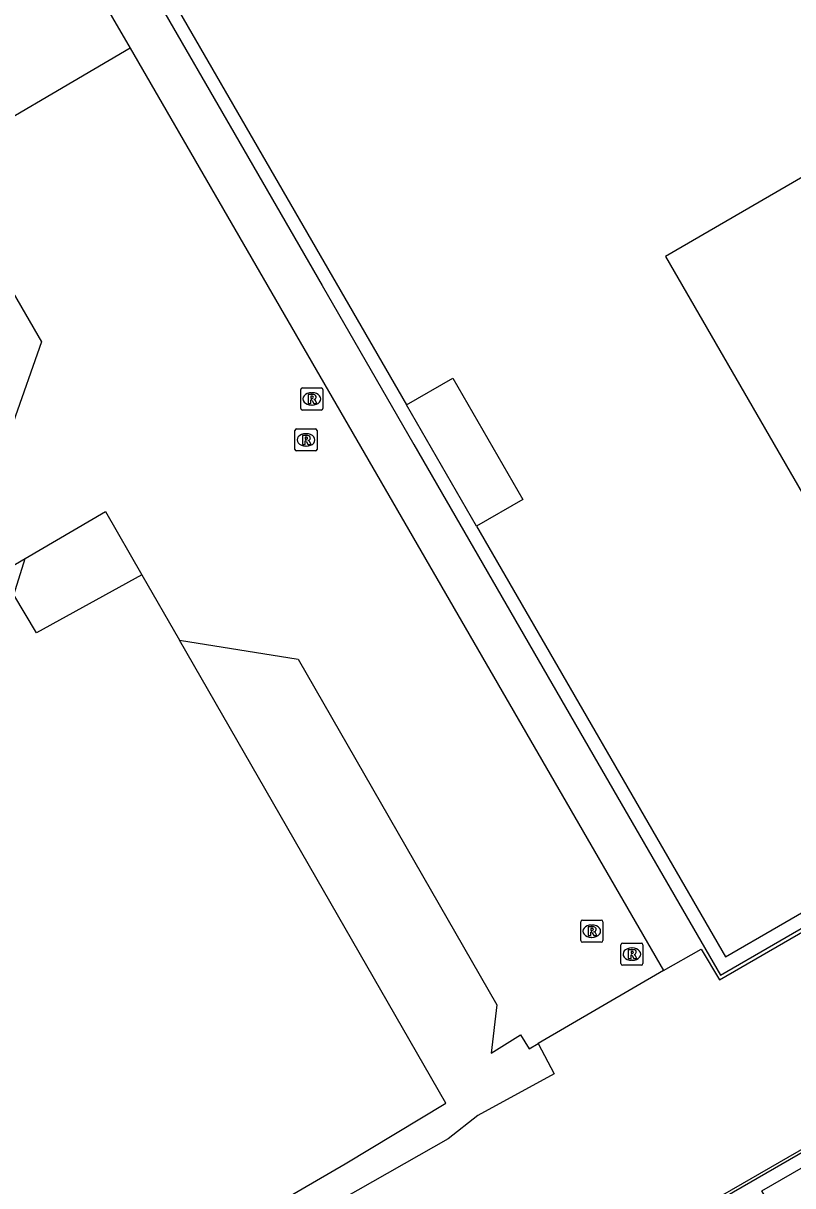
# Model space of a CAD drawing. Extents: x 155018 to 156648, y 383980 to 385733.
# Drawn here: x 155973.9 to 156008.6, y 384890.5 to 384943.1 of the extents above; entities that cross this region are included whole.
import ezdxf

# ---------------------------------------------------------------- set-up
doc = ezdxf.new("R2010")
doc.units = 0
for name, color, linetype in [('IMGEO_Lijnafwatering', 7, 'Continuous'), ('IMGEO_Pand', 7, 'Continuous'), ('IMGEO_Parkeervlak_gesloten', 7, 'Continuous'), ('IMGEO_Rijbaan_lokaal_gesloten', 7, 'Continuous'), ('IMGEO_Rijbaan_lokaal_open', 7, 'Continuous'), ('IMGEO_Rioolput', 7, 'Continuous'), ('IMGEO_Voetpad_gesloten', 7, 'Continuous'), ('IMGEO_Voetpad_open', 7, 'Continuous')]:
    doc.layers.add(name, color=color, linetype=linetype)

msp = doc.modelspace()

# ---------------------------------------------------------------- linework, layer by layer
at = {"layer": 'IMGEO_Lijnafwatering'}
for points in [[(155976.969, 384949.257), (155983.206, 384938.454), (155987.363, 384931.252)], [(155987.363, 384931.252), (155991.521, 384924.051), (155997.757, 384913.248)], [(155997.757, 384913.248), (155999.836, 384909.647), (156005.377, 384900.049), (156010.178, 384902.83)], [(156014.633, 384895.249), (156001.302, 384887.546), (155996.858, 384884.979)]]:
    msp.add_lwpolyline(points, dxfattribs=at)
at = {"layer": 'IMGEO_Pand'}
for points in [[(155971.756, 384965.511), (155969.134, 384963.992), (155991.187, 384925.849)], [(156029.096, 384914.462), (156021.332, 384927.645), (156017.667, 384933.972), (156014.565, 384939.327), (156002.887, 384932.567), (156009.646, 384920.869), (156017.206, 384907.579)], [(155991.187, 384925.849), (155993.282, 384927.061), (155996.441, 384921.574), (155994.346, 384920.363)], [(155994.346, 384920.363), (156005.605, 384900.893), (156010.399, 384903.656), (156014.335, 384905.924), (156017.206, 384907.579)], [(155996.821, 384884.308), (156002.181, 384887.356), (156003.544, 384885.006), (156008.617, 384887.934), (156007.252, 384890.298), (156015.467, 384895.04), (156019.378, 384897.297), (156041.409, 384910.017)]]:
    msp.add_lwpolyline(points, dxfattribs=at)
at = {"layer": 'IMGEO_Parkeervlak_gesloten'}
for points in [[(155979.219, 384918.159), (155974.453, 384915.535), (155973.423, 384917.252), (155973.946, 384918.903)], [(155975.569, 384880.749), (155974.085, 384883.194), (155988.415, 384891.527), (155992.967, 384894.263), (155980.921, 384915.2)]]:
    msp.add_lwpolyline(points, dxfattribs=at)
at = {"layer": 'IMGEO_Rijbaan_lokaal_gesloten'}
for points in [[(156002.81, 384900.264), (156004.508, 384901.232), (156005.328, 384899.852), (156010.159, 384902.636), (156014.432, 384895.282), (155993.943, 384883.464), (156005.916, 384862.665), (156018.236, 384869.793), (156022.422, 384862.367)], [(156002.81, 384900.264), (155997.133, 384896.963)], [(155997.133, 384896.963), (155997.854, 384895.599), (155994.407, 384893.715), (155993.069, 384892.655), (155983.572, 384887.264), (155982.48, 384886.602), (155982.301, 384886.448), (155983.278, 384884.804), (155983.874, 384882.97), (155981.889, 384881.625), (155980.413, 384880.626), (155979.235, 384879.828)]]:
    msp.add_lwpolyline(points, dxfattribs=at)
at = {"layer": 'IMGEO_Rijbaan_lokaal_open'}
for points in [[(155978.685, 384941.986), (155969.947, 384936.856), (155970.418, 384936.046), (155971.545, 384934.104), (155974.686, 384928.695), (155973.406, 384925.056), (155970.829, 384923.546)], [(155978.685, 384941.986), (156002.81, 384900.264)], [(155973.946, 384918.903), (155977.57, 384921.025), (155979.219, 384918.159)], [(155967.476, 384915.117), (155973.946, 384918.903)], [(155979.219, 384918.159), (155980.921, 384915.2)], [(155980.921, 384915.2), (155986.287, 384914.351), (155995.27, 384898.709), (155995.013, 384896.531), (155996.334, 384897.354), (155996.735, 384896.732), (155997.133, 384896.963)]]:
    msp.add_lwpolyline(points, dxfattribs=at)
at = {"layer": 'IMGEO_Rioolput'}
for p, q in [((155986.403, 384925.691), (155986.403, 384926.543)), ((155986.478, 384926.617), (155987.33, 384926.617)), ((155987.404, 384926.543), (155987.404, 384925.691)), ((155986.891, 384926.397), (155986.916, 384926.397)), ((155987.33, 384925.617), (155986.478, 384925.617)), ((155986.914, 384925.837), (155986.889, 384925.837)), ((155986.14, 384923.838), (155986.14, 384924.69)), ((155986.215, 384924.764), (155987.067, 384924.764)), ((155986.628, 384924.544), (155986.653, 384924.544)), ((155987.141, 384924.69), (155987.141, 384923.838)), ((155986.651, 384923.984), (155986.626, 384923.984)), ((155987.067, 384923.764), (155986.215, 384923.764)), ((155999.059, 384901.619), (155999.059, 384902.471)), ((155999.134, 384902.545), (155999.986, 384902.545)), ((155999.547, 384902.325), (155999.572, 384902.325)), ((156000.06, 384902.471), (156000.06, 384901.619)), ((155999.57, 384901.765), (155999.545, 384901.765)), ((155999.986, 384901.545), (155999.134, 384901.545)), ((156000.874, 384900.583), (156000.874, 384901.435)), ((156000.949, 384901.509), (156001.801, 384901.509)), ((156001.362, 384901.289), (156001.387, 384901.289)), ((156001.875, 384901.435), (156001.875, 384900.583)), ((156001.385, 384900.729), (156001.36, 384900.729)), ((156001.801, 384900.509), (156000.949, 384900.509))]:
    msp.add_line(p, q, dxfattribs=at)
for points in [[(155986.403, 384925.691), (155986.403, 384926.543)], [(155986.478, 384926.617), (155987.33, 384926.617)], [(155987.404, 384926.543), (155987.404, 384925.691)], [(155986.992, 384926.315), (155986.74, 384926.317), (155986.74, 384925.917)], [(155986.74, 384925.917), (155986.864, 384925.917), (155986.864, 384926.079), (155986.875, 384926.079)], [(155986.918, 384926.236), (155986.864, 384926.236), (155986.864, 384926.155)], [(155986.864, 384926.155), (155986.916, 384926.155)], [(155986.922, 384926.05), (155986.993, 384925.917), (155987.133, 384925.917), (155987.068, 384926.043)], [(155987.33, 384925.617), (155986.478, 384925.617)], [(155986.14, 384923.838), (155986.14, 384924.69)], [(155986.215, 384924.764), (155987.067, 384924.764)], [(155986.729, 384924.462), (155986.477, 384924.464), (155986.477, 384924.064)], [(155986.655, 384924.383), (155986.601, 384924.383), (155986.601, 384924.302)], [(155987.141, 384924.69), (155987.141, 384923.838)], [(155986.477, 384924.064), (155986.601, 384924.064), (155986.601, 384924.226), (155986.612, 384924.226)], [(155986.601, 384924.302), (155986.653, 384924.302)], [(155986.659, 384924.197), (155986.73, 384924.064), (155986.87, 384924.064), (155986.805, 384924.19)], [(155987.067, 384923.764), (155986.215, 384923.764)], [(155999.059, 384901.619), (155999.059, 384902.471)], [(155999.134, 384902.545), (155999.986, 384902.545)], [(156000.06, 384902.471), (156000.06, 384901.619)], [(155999.648, 384902.243), (155999.396, 384902.245), (155999.396, 384901.845)], [(155999.396, 384901.845), (155999.52, 384901.845), (155999.52, 384902.007), (155999.531, 384902.007)], [(155999.574, 384902.164), (155999.52, 384902.164), (155999.52, 384902.083)], [(155999.52, 384902.083), (155999.572, 384902.083)], [(155999.578, 384901.978), (155999.649, 384901.845), (155999.789, 384901.845), (155999.724, 384901.971)], [(155999.986, 384901.545), (155999.134, 384901.545)], [(156000.874, 384900.583), (156000.874, 384901.435)], [(156000.949, 384901.509), (156001.801, 384901.509)], [(156001.875, 384901.435), (156001.875, 384900.583)], [(156001.463, 384901.207), (156001.211, 384901.209), (156001.211, 384900.809)], [(156001.211, 384900.809), (156001.335, 384900.809), (156001.335, 384900.971), (156001.346, 384900.971)], [(156001.389, 384901.128), (156001.335, 384901.128), (156001.335, 384901.047)], [(156001.335, 384901.047), (156001.387, 384901.047)], [(156001.393, 384900.942), (156001.464, 384900.809), (156001.604, 384900.809), (156001.539, 384900.935)], [(156001.801, 384900.509), (156000.949, 384900.509)]]:
    msp.add_lwpolyline(points, dxfattribs=at)
for centre, radius, start, end in [((155986.48, 384926.541), 0.0765, 91.552, 178.448), ((155986.48, 384926.541), 0.0765, 91.552, 178.448), ((155987.328, 384926.541), 0.0765, 1.552, 88.448), ((155987.328, 384926.541), 0.0765, 1.552, 88.448), ((155986.874, 384926.026), 0.0533, 26.0293, 88.6989), ((155986.9, 384926.344), 0.19, 274.7715, 282.9687), ((155986.924, 384926.14), 0.0964, 77.0061, 93.1865), ((155986.938, 384926.197), 0.0378, 276.6634, 79.6772), ((155986.991, 384926.205), 0.109, 350.3612, 89.416), ((155986.989, 384926.205), 0.112, 277.5842, 350.9817), ((155986.973, 384925.99), 0.108, 29.5134, 73.7905), ((155986.48, 384925.693), 0.0765, 181.552, 268.448), ((155986.48, 384925.693), 0.0765, 181.552, 268.448), ((155987.328, 384925.693), 0.0765, 271.552, 358.448), ((155987.328, 384925.693), 0.0765, 271.552, 358.448), ((155986.217, 384924.688), 0.0765, 91.552, 178.448), ((155986.217, 384924.688), 0.0765, 91.552, 178.448), ((155986.661, 384924.287), 0.0964, 77.0061, 93.1865), ((155986.675, 384924.344), 0.0378, 276.6634, 79.6772), ((155986.728, 384924.352), 0.109, 350.3612, 89.416), ((155987.065, 384924.688), 0.0765, 1.552, 88.448), ((155987.065, 384924.688), 0.0765, 1.552, 88.448), ((155986.217, 384923.84), 0.0765, 181.552, 268.448), ((155986.217, 384923.84), 0.0765, 181.552, 268.448), ((155986.611, 384924.173), 0.0533, 26.0293, 88.6989), ((155986.637, 384924.491), 0.19, 274.7715, 282.9687), ((155986.726, 384924.352), 0.112, 277.5842, 350.9817), ((155986.71, 384924.137), 0.108, 29.5134, 73.7905), ((155987.065, 384923.84), 0.0765, 271.552, 358.448), ((155987.065, 384923.84), 0.0765, 271.552, 358.448), ((155999.136, 384902.469), 0.0765, 91.552, 178.448), ((155999.136, 384902.469), 0.0765, 91.552, 178.448), ((155999.984, 384902.469), 0.0765, 1.552, 88.448), ((155999.984, 384902.469), 0.0765, 1.552, 88.448), ((155999.53, 384901.954), 0.0533, 26.0293, 88.6989), ((155999.556, 384902.272), 0.19, 274.7715, 282.9687), ((155999.58, 384902.068), 0.0964, 77.0061, 93.1865), ((155999.594, 384902.125), 0.0378, 276.6634, 79.6772), ((155999.647, 384902.133), 0.109, 350.3612, 89.416), ((155999.645, 384902.133), 0.112, 277.5842, 350.9817), ((155999.629, 384901.918), 0.108, 29.5134, 73.7905), ((155999.136, 384901.621), 0.0765, 181.552, 268.448), ((155999.136, 384901.621), 0.0765, 181.552, 268.448), ((155999.984, 384901.621), 0.0765, 271.552, 358.448), ((155999.984, 384901.621), 0.0765, 271.552, 358.448), ((156000.951, 384901.433), 0.0765, 91.552, 178.448), ((156000.951, 384901.433), 0.0765, 91.552, 178.448), ((156001.799, 384901.433), 0.0765, 1.552, 88.448), ((156001.799, 384901.433), 0.0765, 1.552, 88.448), ((156001.345, 384900.918), 0.0533, 26.0293, 88.6989), ((156001.371, 384901.236), 0.19, 274.7715, 282.9687), ((156001.395, 384901.032), 0.0964, 77.0061, 93.1865), ((156001.409, 384901.089), 0.0378, 276.6634, 79.6772), ((156001.462, 384901.097), 0.109, 350.3612, 89.416), ((156001.46, 384901.097), 0.112, 277.5842, 350.9817), ((156001.444, 384900.882), 0.108, 29.5134, 73.7905), ((156000.951, 384900.585), 0.0765, 181.552, 268.448), ((156000.951, 384900.585), 0.0765, 181.552, 268.448), ((156001.799, 384900.585), 0.0765, 271.552, 358.448), ((156001.799, 384900.585), 0.0765, 271.552, 358.448)]:
    msp.add_arc(centre, radius, start, end, dxfattribs=at)
for centre, major_axis, ratio, start_param, end_param in [((155986.89, 384926.117), (-0.387, 0.002), 0.722429, 4.712389, 7.853982), ((155986.915, 384926.117), (-0.39, 0.002), 0.717154, 1.570796, 4.712389), ((155986.627, 384924.264), (-0.387, 0.002), 0.722429, 4.712389, 7.853982), ((155986.652, 384924.264), (-0.39, 0.002), 0.717154, 1.570796, 4.712389), ((155999.546, 384902.045), (-0.387, 0.002), 0.722429, 4.712389, 7.853982), ((155999.571, 384902.045), (-0.39, 0.002), 0.717154, 1.570796, 4.712389), ((156001.361, 384901.009), (-0.387, 0.002), 0.722429, 4.712389, 7.853982), ((156001.386, 384901.009), (-0.39, 0.002), 0.717154, 1.570796, 4.712389)]:
    msp.add_ellipse(centre, major_axis=major_axis, ratio=ratio, start_param=start_param, end_param=end_param, dxfattribs=at)
at = {"layer": 'IMGEO_Voetpad_gesloten'}
msp.add_lwpolyline([(155994.346, 384920.363), (155991.187, 384925.849)], dxfattribs=at)
at = {"layer": 'IMGEO_Voetpad_open'}
msp.add_lwpolyline([(155966.32, 384963.216), (155978.685, 384941.986)], dxfattribs=at)

doc.saveas('drawing.dxf')
